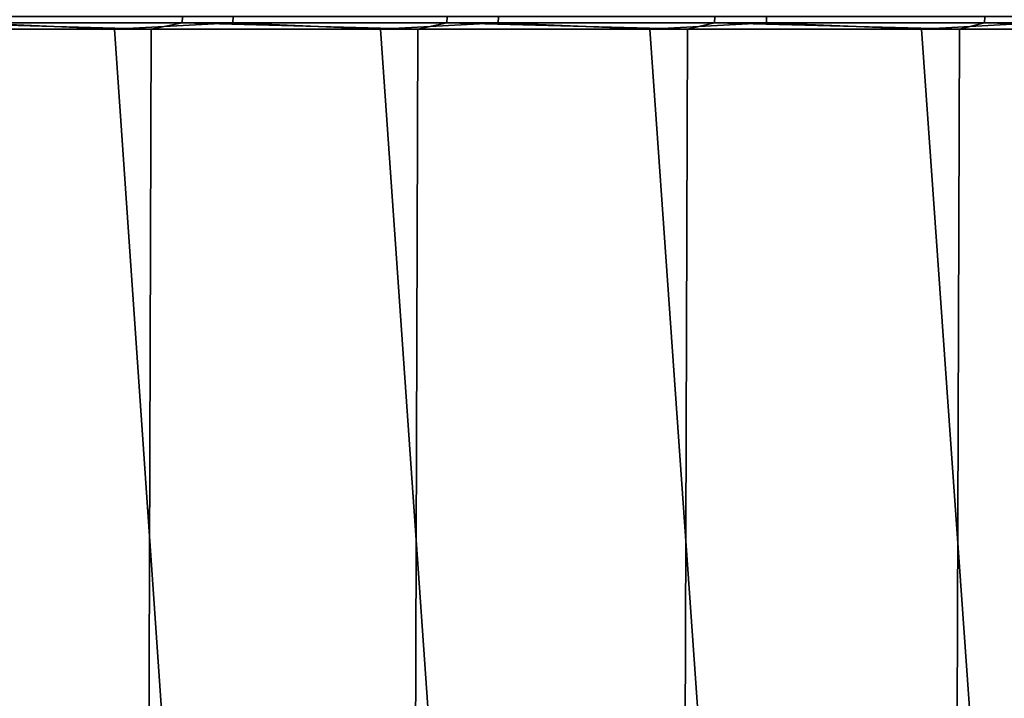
# Model space of a CAD drawing. Header units: metres. Extents: x -240 to 45, y -77 to 27.
# Tile 666 of 1056: x 13.7 to 17.27, y -64.53 to -62.07. Entities that reach past the tile are written whole.
import ezdxf

# ---------------------------------------------------------------- set-up
doc = ezdxf.new("R2010")
doc.units = ezdxf.units.M
doc.layers.add('solid_102011X2', color=7, linetype='CONTINUOUS')

msp = doc.modelspace()

# ---------------------------------------------------------------- linework, layer by layer
at = {"layer": 'solid_102011X2'}
for points in [[(13.519714, -62.076534, 120.683037), (13.08772, -62.099998, 120.544197), (14.040936, -62.099998, 120.840546)], [(13.338157, -62.076534, 82.574814), (14.175228, -62.099998, 82.321854), (13.219968, -62.099998, 82.611549)], [(13.339855, -62.053589, 82.580055), (14.288574, -62.053589, 82.298531), (14.287137, -62.076534, 82.293205), (13.338157, -62.076534, 82.574814)], [(13.338157, -62.076534, 82.574814), (14.287137, -62.076534, 82.293205), (14.175228, -62.099998, 82.321854)], [(14.47272, -62.053608, 120.950256), (13.521361, -62.053608, 120.67778), (13.519714, -62.076534, 120.683037), (14.471335, -62.076534, 120.955582)], [(14.471335, -62.076534, 120.955582), (13.519714, -62.076534, 120.683037), (14.040936, -62.099998, 120.840546)], [(14.471335, -62.076534, 120.955582), (14.040936, -62.099998, 120.840546), (15.007752, -62.099998, 121.088966)], [(14.287137, -62.076534, 82.293205), (15.143752, -62.099998, 82.080185), (14.175228, -62.099998, 82.321854)], [(14.288574, -62.053589, 82.298531), (15.250062, -62.053589, 82.064301), (15.24889, -62.076534, 82.058907), (14.287137, -62.076534, 82.293205)], [(14.287137, -62.076534, 82.293205), (15.24889, -62.076534, 82.058907), (15.143752, -62.099998, 82.080185)], [(15.436396, -62.053608, 121.175316), (14.47272, -62.053608, 120.950256), (14.471335, -62.076534, 120.955582), (15.435277, -62.076534, 121.18071)], [(15.435277, -62.076534, 121.18071), (14.471335, -62.076534, 120.955582), (15.007752, -62.099998, 121.088966)], [(15.435277, -62.076534, 121.18071), (15.007752, -62.099998, 121.088966), (15.985759, -62.099998, 121.288834)], [(15.24889, -62.076534, 82.058907), (16.123129, -62.099998, 81.887146), (15.143752, -62.099998, 82.080185)], [(15.250062, -62.053589, 82.064301), (16.221962, -62.053589, 81.87793), (16.221058, -62.076534, 81.87249), (15.24889, -62.076534, 82.058907)], [(15.24889, -62.076534, 82.058907), (16.221058, -62.076534, 81.87249), (16.123129, -62.099998, 81.887146)], [(16.410028, -62.053608, 121.352417), (15.436396, -62.053608, 121.175316), (15.435277, -62.076534, 121.18071), (16.409178, -62.076534, 121.357857)], [(16.409178, -62.076534, 121.357857), (15.435277, -62.076534, 121.18071), (15.985759, -62.099998, 121.288834)], [(16.409178, -62.076534, 121.357857), (15.985759, -62.099998, 121.288834), (16.972519, -62.099998, 121.439651)], [(16.221058, -62.076534, 81.87249), (17.110918, -62.099998, 81.743202), (16.123129, -62.099998, 81.887146)], [(16.221962, -62.053589, 81.87793), (17.201895, -62.053589, 81.739883), (17.201262, -62.076534, 81.734406), (16.221058, -62.076534, 81.87249)], [(16.221058, -62.076534, 81.87249), (17.201262, -62.076534, 81.734406), (17.110918, -62.099998, 81.743202)], [(17.391232, -62.053608, 121.481117), (16.410028, -62.053608, 121.352417), (16.409178, -62.076534, 121.357857), (17.390652, -62.076534, 121.486595)], [(17.390652, -62.076534, 121.486595), (16.409178, -62.076534, 121.357857), (16.972519, -62.099998, 121.439651)], [(17.390652, -62.076534, 121.486595), (16.972519, -62.099998, 121.439651), (17.965576, -62.099998, 121.541054)], [(17.201262, -62.076534, 81.734406), (18.104658, -62.099998, 81.648735), (17.110918, -62.099998, 81.743202)], [(17.201895, -62.053589, 81.739883), (18.187458, -62.053589, 81.65049), (18.187096, -62.076534, 81.644989), (17.201262, -62.076534, 81.734406)], [(17.201262, -62.076534, 81.734406), (18.187096, -62.076534, 81.644989), (18.104658, -62.099998, 81.648735)], [(12.150477, -62.099998, 120.200661), (13.083017, -75.997673, 120.542603), (14.035205, -75.997673, 120.838921), (13.08772, -62.099998, 120.544197)], [(13.08772, -62.099998, 120.544197), (14.035205, -75.997673, 120.838921), (15.000978, -75.997673, 121.087402), (14.040936, -62.099998, 120.840546)], [(13.177557, -75.997673, 82.625633), (13.219968, -62.099998, 82.611549), (14.175228, -62.099998, 82.321854), (14.13121, -75.997673, 82.334068)], [(14.040936, -62.099998, 120.840546), (15.000978, -75.997673, 121.087402), (15.977939, -75.997673, 121.287437), (15.007752, -62.099998, 121.088966)], [(14.13121, -75.997673, 82.334068), (14.175228, -62.099998, 82.321854), (15.143752, -62.099998, 82.080185), (15.098211, -75.997673, 82.090408)], [(15.007752, -62.099998, 121.088966), (15.977939, -75.997673, 121.287437), (16.963654, -75.997673, 121.438522), (15.985759, -62.099998, 121.288834)], [(15.098211, -75.997673, 82.090408), (15.143752, -62.099998, 82.080185), (16.123129, -62.099998, 81.887146), (16.076157, -75.997673, 81.895248)], [(15.985759, -62.099998, 121.288834), (16.963654, -75.997673, 121.438522), (17.955675, -75.997673, 121.540291), (16.972519, -62.099998, 121.439651)], [(16.076157, -75.997673, 81.895248), (16.123129, -62.099998, 81.887146), (17.110918, -62.099998, 81.743202), (17.062613, -75.997673, 81.749077)], [(16.972519, -62.099998, 121.439651), (17.955675, -75.997673, 121.540291), (18.951536, -75.997673, 121.592476), (17.965576, -62.099998, 121.541054)], [(17.062613, -75.997673, 81.749077), (17.110918, -62.099998, 81.743202), (18.104658, -62.099998, 81.648735), (18.05513, -75.997673, 81.65226)]]:
    msp.add_3dface(points, dxfattribs=at)

doc.saveas('drawing.dxf')
